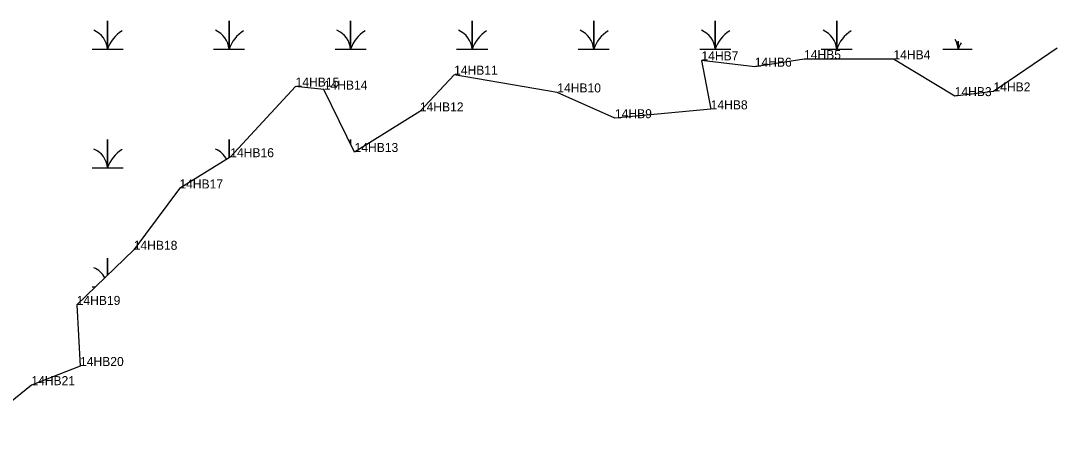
# Model space of a CAD drawing. Extents: x 2072529 to 2268796, y 436423 to 470406.
# Drawn here: x 2254011 to 2254584, y 443408 to 443639 of the extents above; entities that cross this region are included whole.
import ezdxf

# ---------------------------------------------------------------- set-up
doc = ezdxf.new("R2010")
doc.units = 0
for name, color, linetype in [('Exist Environmental Wetland Boundary', 7, 'Continuous'), ('Exist Environmental Wetland Boundary Cogo Comment', 7, 'Continuous'), ('Exist Hydro Swamp or Marsh', 7, 'Continuous'), ('Old_Level_20', 7, 'Continuous')]:
    doc.layers.add(name, color=color, linetype=linetype)

msp = doc.modelspace()

# ---------------------------------------------------------------- linework, layer by layer
at = {"layer": 'Exist Environmental Wetland Boundary'}
msp.add_lwpolyline([(2254584.11, 443623.52), (2254548.8, 443599.52), (2254527.35, 443596.92), (2254493.46, 443617.36), (2254443.99, 443617.4), (2254416.71, 443613.24), (2254387.22, 443616.73), (2254392.34, 443589.61), (2254339.36, 443584.69), (2254307.45, 443598.96), (2254250.35, 443608.8), (2254231.42, 443588.44), (2254195.29, 443565.97), (2254178.27, 443600.57), (2254162.66, 443602.22), (2254126.49, 443563.09), (2254098.35, 443545.76), (2254073.08, 443511.79), (2254041.53, 443481.26), (2254043.38, 443447.42), (2254016.44, 443436.8), (2253980.84, 443407.93)], dxfattribs=at)
at = {"layer": 'Exist Hydro Swamp or Marsh'}
for points in [[(2254049.99, 443622.92), (2254058.59, 443622.92), (2254058.59, 443638.7), (2254058.59, 443622.92), (2254067.19, 443622.92)], [(2254117.24, 443622.92), (2254125.84, 443622.92), (2254125.84, 443638.7), (2254125.84, 443622.92), (2254134.44, 443622.92)], [(2254184.49, 443622.92), (2254193.09, 443622.92), (2254193.09, 443638.7), (2254193.09, 443622.92), (2254201.69, 443622.92)], [(2254251.74, 443622.92), (2254260.34, 443622.92), (2254260.34, 443638.7), (2254260.34, 443622.92), (2254268.94, 443622.92)], [(2254318.99, 443622.92), (2254327.59, 443622.92), (2254327.59, 443638.7), (2254327.59, 443622.92), (2254336.19, 443622.92)], [(2254386.24, 443622.92), (2254394.84, 443622.92), (2254394.84, 443638.7), (2254394.84, 443622.92), (2254403.44, 443622.92)], [(2254453.49, 443622.92), (2254462.09, 443622.92), (2254462.09, 443638.7), (2254462.09, 443622.92), (2254470.69, 443622.92)], [(2254520.74, 443622.92), (2254529.34, 443622.92), (2254529.34, 443627.35)], [(2254529.34, 443627.35), (2254529.34, 443622.92), (2254536.98, 443622.92)], [(2254049.99, 443557.12), (2254058.59, 443557.12), (2254058.59, 443572.9), (2254058.59, 443557.12), (2254067.19, 443557.12)], [(2254125.84, 443562.69), (2254125.84, 443572.9), (2254125.84, 443562.69)], [(2254193.09, 443570.44), (2254193.09, 443572.9), (2254193.09, 443570.44)], [(2254058.59, 443497.77), (2254058.59, 443507.1), (2254058.59, 443497.77)], [(2254049.99, 443491.32), (2254051.93, 443491.32)]]:
    msp.add_lwpolyline(points, dxfattribs=at)
for centre, radius, start, end in [((2254046.32, 443622.03), 12.3, 4.14034, 67.53497), ((2254076.83, 443616.86), 19.22, 122.12745, 161.62219), ((2254113.57, 443622.03), 12.3, 4.14034, 67.53497), ((2254144.08, 443616.86), 19.22, 122.12745, 161.62219), ((2254180.82, 443622.03), 12.3, 4.14034, 67.53497), ((2254211.33, 443616.86), 19.22, 122.12745, 161.62219), ((2254248.07, 443622.03), 12.3, 4.14034, 67.53497), ((2254278.58, 443616.86), 19.22, 122.12745, 161.62219), ((2254315.32, 443622.03), 12.3, 4.14034, 67.53497), ((2254345.83, 443616.86), 19.22, 122.12745, 161.62219), ((2254382.57, 443622.03), 12.3, 4.14034, 67.53497), ((2254413.08, 443616.86), 19.22, 122.12745, 161.62219), ((2254449.82, 443622.03), 12.3, 4.14034, 67.53497), ((2254480.33, 443616.86), 19.22, 122.12745, 161.62219), ((2254517.07, 443622.03), 12.3, 4.14034, 30.86966), ((2254547.58, 443616.86), 19.22, 150.11758, 161.62219), ((2254046.32, 443556.23), 12.3, 4.14034, 67.53497), ((2254076.83, 443551.06), 19.22, 122.12745, 161.62219), ((2254113.57, 443556.23), 12.3, 27.25274, 67.53497), ((2254046.32, 443490.43), 12.3, 28.68105, 67.53497)]:
    msp.add_arc(centre, radius, start, end, dxfattribs=at)
at = {"layer": 'Old_Level_20'}
for p, q in [((2254584.11, 443623.52), (2254584.11, 443623.52)), ((2254387.22, 443616.73), (2254387.22, 443616.73)), ((2254416.71, 443613.24), (2254416.71, 443613.24)), ((2254443.99, 443617.4), (2254443.99, 443617.4)), ((2254493.46, 443617.36), (2254493.46, 443617.36)), ((2254250.35, 443608.8), (2254250.35, 443608.8)), ((2254162.66, 443602.22), (2254162.66, 443602.22)), ((2254178.27, 443600.57), (2254178.27, 443600.57)), ((2254307.45, 443598.96), (2254307.45, 443598.96)), ((2254527.35, 443596.92), (2254527.35, 443596.92)), ((2254548.8, 443599.52), (2254548.8, 443599.52)), ((2254231.42, 443588.44), (2254231.42, 443588.44)), ((2254339.36, 443584.69), (2254339.36, 443584.69)), ((2254392.34, 443589.61), (2254392.34, 443589.61)), ((2254126.49, 443563.09), (2254126.49, 443563.09)), ((2254195.29, 443565.97), (2254195.29, 443565.97)), ((2254098.35, 443545.76), (2254098.35, 443545.76)), ((2254073.08, 443511.79), (2254073.08, 443511.79)), ((2254041.53, 443481.26), (2254041.53, 443481.26)), ((2254043.38, 443447.42), (2254043.38, 443447.42)), ((2254016.44, 443436.8), (2254016.44, 443436.8))]:
    msp.add_line(p, q, dxfattribs=at)

# ---------------------------------------------------------------- texts
at = {"layer": 'Exist Environmental Wetland Boundary Cogo Comment'}
for s, p in [('14HB7', (2254387.22, 443616.73)), ('14HB5', (2254443.99, 443617.4)), ('14HB4', (2254493.46, 443617.36)), ('14HB11', (2254250.35, 443608.8)), ('14HB6', (2254416.71, 443613.24)), ('14HB15', (2254162.66, 443602.22)), ('14HB14', (2254178.27, 443600.57)), ('14HB10', (2254307.45, 443598.96)), ('14HB3', (2254527.35, 443596.92)), ('14HB2', (2254548.8, 443599.52)), ('14HB12', (2254231.42, 443588.44)), ('14HB8', (2254392.34, 443589.61)), ('14HB9', (2254339.36, 443584.69)), ('14HB16', (2254126.49, 443563.09)), ('14HB13', (2254195.29, 443565.97)), ('14HB17', (2254098.35, 443545.76)), ('14HB18', (2254073.08, 443511.79)), ('14HB19', (2254041.53, 443481.26)), ('14HB20', (2254043.38, 443447.42)), ('14HB21', (2254016.44, 443436.8))]:
    msp.add_text(s, height=5, dxfattribs=at).set_placement(p)

doc.saveas('drawing.dxf')
